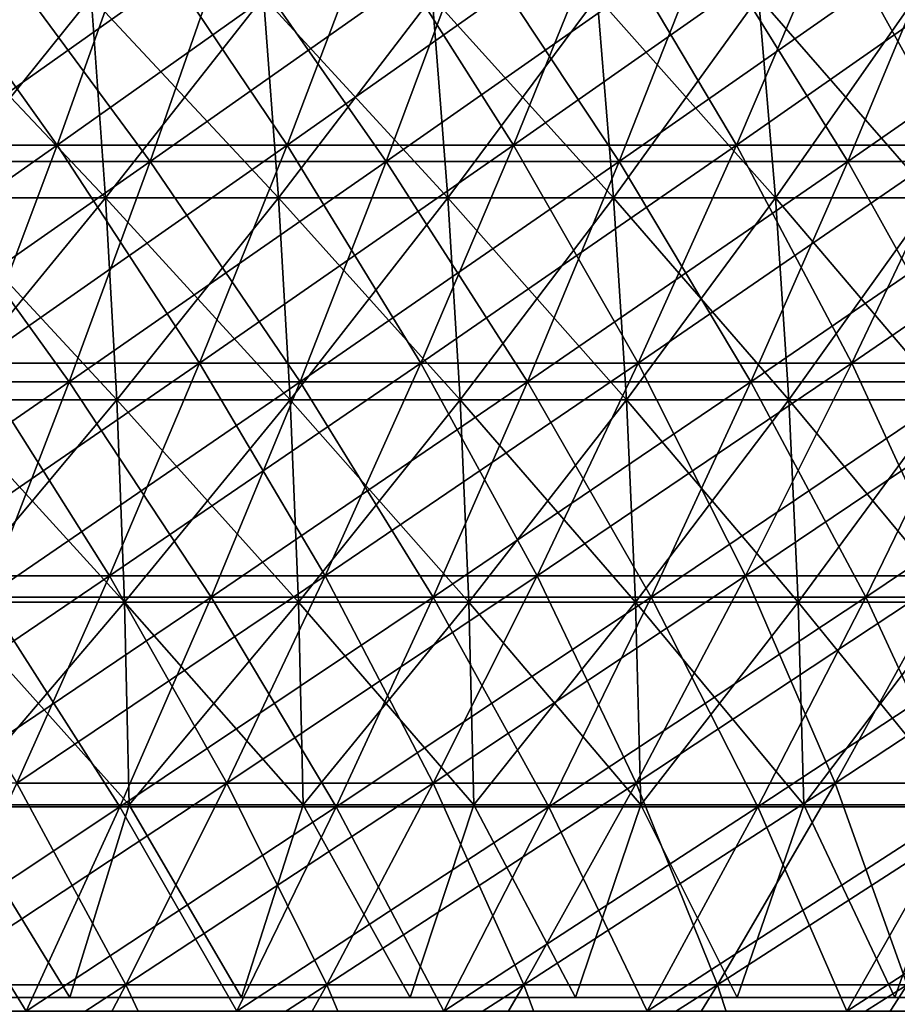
# Model space of a CAD drawing. Header units: millimetres. Extents: x -125 to 125, y -45 to 4025.
# Tile 588 of 656: x 38 to 48, y 3934 to 3945. Entities that reach past the tile are written whole.
import ezdxf

# ---------------------------------------------------------------- set-up
doc = ezdxf.new("R2010")
doc.units = ezdxf.units.MM
doc.header["$LTSCALE"] = 6.999206
for name, color, linetype in [('21', 7, 'CONTINUOUS'), ('22', 7, 'CONTINUOUS'), ('23', 7, 'CONTINUOUS'), ('24', 7, 'CONTINUOUS'), ('26', 7, 'CONTINUOUS'), ('27', 7, 'CONTINUOUS')]:
    doc.layers.add(name, color=color, linetype=linetype)

msp = doc.modelspace()

# ---------------------------------------------------------------- linework, layer by layer
at = {"layer": '21', "color": 7, "linetype": 'CONTINUOUS'}
for points in [[(37.023, 3943.739, 87.47), (39.699, 3943.739, 86.289), (37.84, 3946.257, 89.401), (37.023, 3943.739, 87.47)], [(37.84, 3946.257, 89.401), (39.699, 3943.739, 86.289), (40.576, 3946.257, 88.194), (37.84, 3946.257, 89.401)], [(39.699, 3943.739, 86.289), (42.337, 3943.739, 85.025), (40.576, 3946.257, 88.194), (39.699, 3943.739, 86.289)], [(40.576, 3946.257, 88.194), (42.337, 3943.739, 85.025), (43.272, 3946.257, 86.902), (40.576, 3946.257, 88.194)], [(42.337, 3943.739, 85.025), (44.936, 3943.739, 83.681), (43.272, 3946.257, 86.902), (42.337, 3943.739, 85.025)], [(43.272, 3946.257, 86.902), (44.936, 3943.739, 83.681), (45.928, 3946.257, 85.529), (43.272, 3946.257, 86.902)], [(44.936, 3943.739, 83.681), (47.491, 3943.739, 82.257), (45.928, 3946.257, 85.529), (44.936, 3943.739, 83.681)], [(45.928, 3946.257, 85.529), (47.491, 3943.739, 82.257), (48.54, 3946.257, 84.074), (45.928, 3946.257, 85.529)], [(47.491, 3943.739, 82.257), (50.002, 3943.739, 80.756), (48.54, 3946.257, 84.074), (47.491, 3943.739, 82.257)], [(36.18, 3941.278, 85.479), (38.795, 3941.278, 84.324), (37.023, 3943.739, 87.47), (36.18, 3941.278, 85.479)], [(37.023, 3943.739, 87.47), (38.795, 3941.278, 84.324), (39.699, 3943.739, 86.289), (37.023, 3943.739, 87.47)], [(38.795, 3941.278, 84.324), (41.374, 3941.278, 83.089), (39.699, 3943.739, 86.289), (38.795, 3941.278, 84.324)], [(39.699, 3943.739, 86.289), (41.374, 3941.278, 83.089), (42.337, 3943.739, 85.025), (39.699, 3943.739, 86.289)], [(41.374, 3941.278, 83.089), (43.913, 3941.278, 81.776), (42.337, 3943.739, 85.025), (41.374, 3941.278, 83.089)], [(42.337, 3943.739, 85.025), (43.913, 3941.278, 81.776), (44.936, 3943.739, 83.681), (42.337, 3943.739, 85.025)], [(43.913, 3941.278, 81.776), (46.41, 3941.278, 80.385), (44.936, 3943.739, 83.681), (43.913, 3941.278, 81.776)], [(44.936, 3943.739, 83.681), (46.41, 3941.278, 80.385), (47.491, 3943.739, 82.257), (44.936, 3943.739, 83.681)], [(46.41, 3941.278, 80.385), (48.864, 3941.278, 78.917), (47.491, 3943.739, 82.257), (46.41, 3941.278, 80.385)], [(47.491, 3943.739, 82.257), (48.864, 3941.278, 78.917), (50.002, 3943.739, 80.756), (47.491, 3943.739, 82.257)], [(36.18, 3941.278, 85.479), (37.865, 3938.874, 82.302), (38.795, 3941.278, 84.324), (36.18, 3941.278, 85.479)], [(37.865, 3938.874, 82.302), (40.381, 3938.874, 81.097), (38.795, 3941.278, 84.324), (37.865, 3938.874, 82.302)], [(38.795, 3941.278, 84.324), (40.381, 3938.874, 81.097), (41.374, 3941.278, 83.089), (38.795, 3941.278, 84.324)], [(40.381, 3938.874, 81.097), (42.86, 3938.874, 79.815), (41.374, 3941.278, 83.089), (40.381, 3938.874, 81.097)], [(41.374, 3941.278, 83.089), (42.86, 3938.874, 79.815), (43.913, 3941.278, 81.776), (41.374, 3941.278, 83.089)], [(42.86, 3938.874, 79.815), (45.297, 3938.874, 78.457), (43.913, 3941.278, 81.776), (42.86, 3938.874, 79.815)], [(43.913, 3941.278, 81.776), (45.297, 3938.874, 78.457), (46.41, 3941.278, 80.385), (43.913, 3941.278, 81.776)], [(45.297, 3938.874, 78.457), (47.692, 3938.874, 77.025), (46.41, 3941.278, 80.385), (45.297, 3938.874, 78.457)], [(46.41, 3941.278, 80.385), (47.692, 3938.874, 77.025), (48.864, 3941.278, 78.917), (46.41, 3941.278, 80.385)], [(47.692, 3938.874, 77.025), (50.041, 3938.874, 75.52), (48.864, 3941.278, 78.917), (47.692, 3938.874, 77.025)], [(36.908, 3936.529, 80.223), (39.361, 3936.529, 79.048), (37.865, 3938.874, 82.302), (36.908, 3936.529, 80.223)], [(37.865, 3938.874, 82.302), (39.361, 3936.529, 79.048), (40.381, 3938.874, 81.097), (37.865, 3938.874, 82.302)], [(39.361, 3936.529, 79.048), (41.777, 3936.529, 77.798), (40.381, 3938.874, 81.097), (39.361, 3936.529, 79.048)], [(40.381, 3938.874, 81.097), (41.777, 3936.529, 77.798), (42.86, 3938.874, 79.815), (40.381, 3938.874, 81.097)], [(41.777, 3936.529, 77.798), (44.153, 3936.529, 76.475), (42.86, 3938.874, 79.815), (41.777, 3936.529, 77.798)], [(42.86, 3938.874, 79.815), (44.153, 3936.529, 76.475), (45.297, 3938.874, 78.457), (42.86, 3938.874, 79.815)], [(44.153, 3936.529, 76.475), (46.487, 3936.529, 75.079), (45.297, 3938.874, 78.457), (44.153, 3936.529, 76.475)], [(45.297, 3938.874, 78.457), (46.487, 3936.529, 75.079), (47.692, 3938.874, 77.025), (45.297, 3938.874, 78.457)], [(46.487, 3936.529, 75.079), (48.777, 3936.529, 73.612), (47.692, 3938.874, 77.025), (46.487, 3936.529, 75.079)], [(47.692, 3938.874, 77.025), (48.777, 3936.529, 73.612), (50.041, 3938.874, 75.52), (47.692, 3938.874, 77.025)], [(35.927, 3934.245, 78.089), (38.314, 3934.245, 76.945), (36.908, 3936.529, 80.223), (35.927, 3934.245, 78.089)], [(36.908, 3936.529, 80.223), (38.314, 3934.245, 76.945), (39.361, 3936.529, 79.048), (36.908, 3936.529, 80.223)], [(38.314, 3934.245, 76.945), (40.666, 3934.245, 75.729), (39.361, 3936.529, 79.048), (38.314, 3934.245, 76.945)], [(39.361, 3936.529, 79.048), (40.666, 3934.245, 75.729), (41.777, 3936.529, 77.798), (39.361, 3936.529, 79.048)], [(40.666, 3934.245, 75.729), (42.978, 3934.245, 74.441), (41.777, 3936.529, 77.798), (40.666, 3934.245, 75.729)], [(41.777, 3936.529, 77.798), (42.978, 3934.245, 74.441), (44.153, 3936.529, 76.475), (41.777, 3936.529, 77.798)], [(42.978, 3934.245, 74.441), (45.25, 3934.245, 73.082), (44.153, 3936.529, 76.475), (42.978, 3934.245, 74.441)], [(44.153, 3936.529, 76.475), (45.25, 3934.245, 73.082), (46.487, 3936.529, 75.079), (44.153, 3936.529, 76.475)], [(45.25, 3934.245, 73.082), (47.479, 3934.245, 71.654), (46.487, 3936.529, 75.079), (45.25, 3934.245, 73.082)], [(46.487, 3936.529, 75.079), (47.479, 3934.245, 71.654), (48.777, 3936.529, 73.612), (46.487, 3936.529, 75.079)], [(47.479, 3934.245, 71.654), (49.664, 3934.245, 70.158), (48.777, 3936.529, 73.612), (47.479, 3934.245, 71.654)]]:
    msp.add_3dface(points, dxfattribs=at)
at = {"layer": '22', "color": 7, "linetype": 'CONTINUOUS'}
for points in [[(39.699, 3943.739, -86.289), (37.023, 3943.739, -87.47), (40.576, 3946.257, -88.194), (39.699, 3943.739, -86.289)], [(40.576, 3946.257, -88.194), (37.023, 3943.739, -87.47), (37.84, 3946.257, -89.401), (40.576, 3946.257, -88.194)], [(42.337, 3943.739, -85.025), (39.699, 3943.739, -86.289), (43.272, 3946.257, -86.902), (42.337, 3943.739, -85.025)], [(43.272, 3946.257, -86.902), (39.699, 3943.739, -86.289), (40.576, 3946.257, -88.194), (43.272, 3946.257, -86.902)], [(44.936, 3943.739, -83.681), (42.337, 3943.739, -85.025), (45.928, 3946.257, -85.529), (44.936, 3943.739, -83.681)], [(45.928, 3946.257, -85.529), (42.337, 3943.739, -85.025), (43.272, 3946.257, -86.902), (45.928, 3946.257, -85.529)], [(47.491, 3943.739, -82.257), (44.936, 3943.739, -83.681), (48.54, 3946.257, -84.074), (47.491, 3943.739, -82.257)], [(48.54, 3946.257, -84.074), (44.936, 3943.739, -83.681), (45.928, 3946.257, -85.529), (48.54, 3946.257, -84.074)], [(50.002, 3943.739, -80.756), (47.491, 3943.739, -82.257), (51.106, 3946.257, -82.539), (50.002, 3943.739, -80.756)], [(51.106, 3946.257, -82.539), (47.491, 3943.739, -82.257), (48.54, 3946.257, -84.074), (51.106, 3946.257, -82.539)], [(38.795, 3941.278, -84.324), (36.18, 3941.278, -85.479), (39.699, 3943.739, -86.289), (38.795, 3941.278, -84.324)], [(39.699, 3943.739, -86.289), (36.18, 3941.278, -85.479), (37.023, 3943.739, -87.47), (39.699, 3943.739, -86.289)], [(41.374, 3941.278, -83.089), (38.795, 3941.278, -84.324), (42.337, 3943.739, -85.025), (41.374, 3941.278, -83.089)], [(42.337, 3943.739, -85.025), (38.795, 3941.278, -84.324), (39.699, 3943.739, -86.289), (42.337, 3943.739, -85.025)], [(43.913, 3941.278, -81.776), (41.374, 3941.278, -83.089), (44.936, 3943.739, -83.681), (43.913, 3941.278, -81.776)], [(44.936, 3943.739, -83.681), (41.374, 3941.278, -83.089), (42.337, 3943.739, -85.025), (44.936, 3943.739, -83.681)], [(46.41, 3941.278, -80.385), (43.913, 3941.278, -81.776), (47.491, 3943.739, -82.257), (46.41, 3941.278, -80.385)], [(47.491, 3943.739, -82.257), (43.913, 3941.278, -81.776), (44.936, 3943.739, -83.681), (47.491, 3943.739, -82.257)], [(48.864, 3941.278, -78.917), (46.41, 3941.278, -80.385), (50.002, 3943.739, -80.756), (48.864, 3941.278, -78.917)], [(50.002, 3943.739, -80.756), (46.41, 3941.278, -80.385), (47.491, 3943.739, -82.257), (50.002, 3943.739, -80.756)], [(37.865, 3938.874, -82.302), (35.312, 3938.874, -83.429), (38.795, 3941.278, -84.324), (37.865, 3938.874, -82.302)], [(38.795, 3941.278, -84.324), (35.312, 3938.874, -83.429), (36.18, 3941.278, -85.479), (38.795, 3941.278, -84.324)], [(40.381, 3938.874, -81.097), (37.865, 3938.874, -82.302), (41.374, 3941.278, -83.089), (40.381, 3938.874, -81.097)], [(41.374, 3941.278, -83.089), (37.865, 3938.874, -82.302), (38.795, 3941.278, -84.324), (41.374, 3941.278, -83.089)], [(42.86, 3938.874, -79.815), (40.381, 3938.874, -81.097), (43.913, 3941.278, -81.776), (42.86, 3938.874, -79.815)], [(43.913, 3941.278, -81.776), (40.381, 3938.874, -81.097), (41.374, 3941.278, -83.089), (43.913, 3941.278, -81.776)], [(45.297, 3938.874, -78.457), (42.86, 3938.874, -79.815), (46.41, 3941.278, -80.385), (45.297, 3938.874, -78.457)], [(46.41, 3941.278, -80.385), (42.86, 3938.874, -79.815), (43.913, 3941.278, -81.776), (46.41, 3941.278, -80.385)], [(47.692, 3938.874, -77.025), (45.297, 3938.874, -78.457), (48.864, 3941.278, -78.917), (47.692, 3938.874, -77.025)], [(48.864, 3941.278, -78.917), (45.297, 3938.874, -78.457), (46.41, 3941.278, -80.385), (48.864, 3941.278, -78.917)], [(50.041, 3938.874, -75.52), (47.692, 3938.874, -77.025), (51.271, 3941.278, -77.375), (50.041, 3938.874, -75.52)], [(51.271, 3941.278, -77.375), (47.692, 3938.874, -77.025), (48.864, 3941.278, -78.917), (51.271, 3941.278, -77.375)], [(39.361, 3936.529, -79.048), (36.908, 3936.529, -80.223), (40.381, 3938.874, -81.097), (39.361, 3936.529, -79.048)], [(40.381, 3938.874, -81.097), (36.908, 3936.529, -80.223), (37.865, 3938.874, -82.302), (40.381, 3938.874, -81.097)], [(41.777, 3936.529, -77.798), (39.361, 3936.529, -79.048), (42.86, 3938.874, -79.815), (41.777, 3936.529, -77.798)], [(42.86, 3938.874, -79.815), (39.361, 3936.529, -79.048), (40.381, 3938.874, -81.097), (42.86, 3938.874, -79.815)], [(44.153, 3936.529, -76.475), (41.777, 3936.529, -77.798), (45.297, 3938.874, -78.457), (44.153, 3936.529, -76.475)], [(45.297, 3938.874, -78.457), (41.777, 3936.529, -77.798), (42.86, 3938.874, -79.815), (45.297, 3938.874, -78.457)], [(46.487, 3936.529, -75.079), (44.153, 3936.529, -76.475), (47.692, 3938.874, -77.025), (46.487, 3936.529, -75.079)], [(47.692, 3938.874, -77.025), (44.153, 3936.529, -76.475), (45.297, 3938.874, -78.457), (47.692, 3938.874, -77.025)], [(48.777, 3936.529, -73.612), (46.487, 3936.529, -75.079), (50.041, 3938.874, -75.52), (48.777, 3936.529, -73.612)], [(50.041, 3938.874, -75.52), (46.487, 3936.529, -75.079), (47.692, 3938.874, -77.025), (50.041, 3938.874, -75.52)], [(38.314, 3934.245, -76.945), (35.927, 3934.245, -78.089), (39.361, 3936.529, -79.048), (38.314, 3934.245, -76.945)], [(39.361, 3936.529, -79.048), (35.927, 3934.245, -78.089), (36.908, 3936.529, -80.223), (39.361, 3936.529, -79.048)], [(40.666, 3934.245, -75.729), (38.314, 3934.245, -76.945), (41.777, 3936.529, -77.798), (40.666, 3934.245, -75.729)], [(41.777, 3936.529, -77.798), (38.314, 3934.245, -76.945), (39.361, 3936.529, -79.048), (41.777, 3936.529, -77.798)], [(42.978, 3934.245, -74.441), (40.666, 3934.245, -75.729), (44.153, 3936.529, -76.475), (42.978, 3934.245, -74.441)], [(44.153, 3936.529, -76.475), (40.666, 3934.245, -75.729), (41.777, 3936.529, -77.798), (44.153, 3936.529, -76.475)], [(45.25, 3934.245, -73.082), (42.978, 3934.245, -74.441), (46.487, 3936.529, -75.079), (45.25, 3934.245, -73.082)], [(46.487, 3936.529, -75.079), (42.978, 3934.245, -74.441), (44.153, 3936.529, -76.475), (46.487, 3936.529, -75.079)], [(47.479, 3934.245, -71.654), (45.25, 3934.245, -73.082), (48.777, 3936.529, -73.612), (47.479, 3934.245, -71.654)], [(48.777, 3936.529, -73.612), (45.25, 3934.245, -73.082), (46.487, 3936.529, -75.079), (48.777, 3936.529, -73.612)], [(49.664, 3934.245, -70.158), (47.479, 3934.245, -71.654), (51.021, 3936.529, -72.075), (49.664, 3934.245, -70.158)], [(51.021, 3936.529, -72.075), (47.479, 3934.245, -71.654), (48.777, 3936.529, -73.612), (51.021, 3936.529, -72.075)]]:
    msp.add_3dface(points, dxfattribs=at)
at = {"layer": '23', "color": 7, "linetype": 'CONTINUOUS'}
for points in [[(36.053, 3943.923, -85.18), (38.66, 3943.923, -84.029), (36.883, 3946.417, -87.14), (36.053, 3943.923, -85.18)], [(36.883, 3946.417, -87.14), (38.66, 3943.923, -84.029), (39.549, 3946.417, -85.962), (36.883, 3946.417, -87.14)], [(38.66, 3943.923, -84.029), (41.229, 3943.923, -82.799), (39.549, 3946.417, -85.962), (38.66, 3943.923, -84.029)], [(39.549, 3946.417, -85.962), (41.229, 3943.923, -82.799), (42.177, 3946.417, -84.704), (39.549, 3946.417, -85.962)], [(41.229, 3943.923, -82.799), (43.759, 3943.923, -81.49), (42.177, 3946.417, -84.704), (41.229, 3943.923, -82.799)], [(42.177, 3946.417, -84.704), (43.759, 3943.923, -81.49), (44.766, 3946.417, -83.365), (42.177, 3946.417, -84.704)], [(43.759, 3943.923, -81.49), (46.248, 3943.923, -80.104), (44.766, 3946.417, -83.365), (43.759, 3943.923, -81.49)], [(44.766, 3946.417, -83.365), (46.248, 3943.923, -80.104), (47.312, 3946.417, -81.947), (44.766, 3946.417, -83.365)], [(46.248, 3943.923, -80.104), (48.693, 3943.923, -78.641), (47.312, 3946.417, -81.947), (46.248, 3943.923, -80.104)], [(47.312, 3946.417, -81.947), (48.693, 3943.923, -78.641), (49.813, 3946.417, -80.451), (47.312, 3946.417, -81.947)], [(36.053, 3943.923, -85.18), (37.743, 3941.486, -82.036), (38.66, 3943.923, -84.029), (36.053, 3943.923, -85.18)], [(37.743, 3941.486, -82.036), (40.251, 3941.486, -80.835), (38.66, 3943.923, -84.029), (37.743, 3941.486, -82.036)], [(38.66, 3943.923, -84.029), (40.251, 3941.486, -80.835), (41.229, 3943.923, -82.799), (38.66, 3943.923, -84.029)], [(40.251, 3941.486, -80.835), (42.721, 3941.486, -79.557), (41.229, 3943.923, -82.799), (40.251, 3941.486, -80.835)], [(41.229, 3943.923, -82.799), (42.721, 3941.486, -79.557), (43.759, 3943.923, -81.49), (41.229, 3943.923, -82.799)], [(42.721, 3941.486, -79.557), (45.151, 3941.486, -78.204), (43.759, 3943.923, -81.49), (42.721, 3941.486, -79.557)], [(43.759, 3943.923, -81.49), (45.151, 3941.486, -78.204), (46.248, 3943.923, -80.104), (43.759, 3943.923, -81.49)], [(45.151, 3941.486, -78.204), (47.538, 3941.486, -76.776), (46.248, 3943.923, -80.104), (45.151, 3941.486, -78.204)], [(46.248, 3943.923, -80.104), (47.538, 3941.486, -76.776), (48.693, 3943.923, -78.641), (46.248, 3943.923, -80.104)], [(47.538, 3941.486, -76.776), (49.88, 3941.486, -75.276), (48.693, 3943.923, -78.641), (47.538, 3941.486, -76.776)], [(36.799, 3939.109, -79.985), (39.244, 3939.109, -78.813), (37.743, 3941.486, -82.036), (36.799, 3939.109, -79.985)], [(37.743, 3941.486, -82.036), (39.244, 3939.109, -78.813), (40.251, 3941.486, -80.835), (37.743, 3941.486, -82.036)], [(39.244, 3939.109, -78.813), (41.653, 3939.109, -77.568), (40.251, 3941.486, -80.835), (39.244, 3939.109, -78.813)], [(40.251, 3941.486, -80.835), (41.653, 3939.109, -77.568), (42.721, 3941.486, -79.557), (40.251, 3941.486, -80.835)], [(41.653, 3939.109, -77.568), (44.022, 3939.109, -76.248), (42.721, 3941.486, -79.557), (41.653, 3939.109, -77.568)], [(42.721, 3941.486, -79.557), (44.022, 3939.109, -76.248), (45.151, 3941.486, -78.204), (42.721, 3941.486, -79.557)], [(44.022, 3939.109, -76.248), (46.349, 3939.109, -74.856), (45.151, 3941.486, -78.204), (44.022, 3939.109, -76.248)], [(45.151, 3941.486, -78.204), (46.349, 3939.109, -74.856), (47.538, 3941.486, -76.776), (45.151, 3941.486, -78.204)], [(46.349, 3939.109, -74.856), (48.632, 3939.109, -73.393), (47.538, 3941.486, -76.776), (46.349, 3939.109, -74.856)], [(47.538, 3941.486, -76.776), (48.632, 3939.109, -73.393), (49.88, 3941.486, -75.276), (47.538, 3941.486, -76.776)], [(36.799, 3939.109, -79.985), (38.21, 3936.793, -76.736), (39.244, 3939.109, -78.813), (36.799, 3939.109, -79.985)], [(38.21, 3936.793, -76.736), (40.555, 3936.793, -75.523), (39.244, 3939.109, -78.813), (38.21, 3936.793, -76.736)], [(39.244, 3939.109, -78.813), (40.555, 3936.793, -75.523), (41.653, 3939.109, -77.568), (39.244, 3939.109, -78.813)], [(40.555, 3936.793, -75.523), (42.862, 3936.793, -74.238), (41.653, 3939.109, -77.568), (40.555, 3936.793, -75.523)], [(41.653, 3939.109, -77.568), (42.862, 3936.793, -74.238), (44.022, 3939.109, -76.248), (41.653, 3939.109, -77.568)], [(42.862, 3936.793, -74.238), (45.127, 3936.793, -72.883), (44.022, 3939.109, -76.248), (42.862, 3936.793, -74.238)], [(44.022, 3939.109, -76.248), (45.127, 3936.793, -72.883), (46.349, 3939.109, -74.856), (44.022, 3939.109, -76.248)], [(45.127, 3936.793, -72.883), (47.35, 3936.793, -71.459), (46.349, 3939.109, -74.856), (45.127, 3936.793, -72.883)], [(46.349, 3939.109, -74.856), (47.35, 3936.793, -71.459), (48.632, 3939.109, -73.393), (46.349, 3939.109, -74.856)], [(47.35, 3936.793, -71.459), (49.529, 3936.793, -69.967), (48.632, 3939.109, -73.393), (47.35, 3936.793, -71.459)], [(37.149, 3934.539, -74.604), (39.428, 3934.539, -73.425), (38.21, 3936.793, -76.736), (37.149, 3934.539, -74.604)], [(38.21, 3936.793, -76.736), (39.428, 3934.539, -73.425), (40.555, 3936.793, -75.523), (38.21, 3936.793, -76.736)], [(39.428, 3934.539, -73.425), (41.671, 3934.539, -72.176), (40.555, 3936.793, -75.523), (39.428, 3934.539, -73.425)], [(40.555, 3936.793, -75.523), (41.671, 3934.539, -72.176), (42.862, 3936.793, -74.238), (40.555, 3936.793, -75.523)], [(41.671, 3934.539, -72.176), (43.874, 3934.539, -70.858), (42.862, 3936.793, -74.238), (41.671, 3934.539, -72.176)], [(42.862, 3936.793, -74.238), (43.874, 3934.539, -70.858), (45.127, 3936.793, -72.883), (42.862, 3936.793, -74.238)], [(43.874, 3934.539, -70.858), (46.035, 3934.539, -69.474), (45.127, 3936.793, -72.883), (43.874, 3934.539, -70.858)], [(45.127, 3936.793, -72.883), (46.035, 3934.539, -69.474), (47.35, 3936.793, -71.459), (45.127, 3936.793, -72.883)], [(46.035, 3934.539, -69.474), (48.153, 3934.539, -68.023), (47.35, 3936.793, -71.459), (46.035, 3934.539, -69.474)], [(47.35, 3936.793, -71.459), (48.153, 3934.539, -68.023), (49.529, 3936.793, -69.967), (47.35, 3936.793, -71.459)], [(36.061, 3932.35, -72.419), (38.274, 3932.35, -71.275), (37.149, 3934.539, -74.604), (36.061, 3932.35, -72.419)], [(37.149, 3934.539, -74.604), (38.274, 3932.35, -71.275), (39.428, 3934.539, -73.425), (37.149, 3934.539, -74.604)], [(38.274, 3932.35, -71.275), (40.45, 3932.35, -70.062), (39.428, 3934.539, -73.425), (38.274, 3932.35, -71.275)], [(39.428, 3934.539, -73.425), (40.45, 3932.35, -70.062), (41.671, 3934.539, -72.176), (39.428, 3934.539, -73.425)], [(40.45, 3932.35, -70.062), (42.589, 3932.35, -68.783), (41.671, 3934.539, -72.176), (40.45, 3932.35, -70.062)], [(41.671, 3934.539, -72.176), (42.589, 3932.35, -68.783), (43.874, 3934.539, -70.858), (41.671, 3934.539, -72.176)], [(42.589, 3932.35, -68.783), (44.687, 3932.35, -67.439), (43.874, 3934.539, -70.858), (42.589, 3932.35, -68.783)], [(43.874, 3934.539, -70.858), (44.687, 3932.35, -67.439), (46.035, 3934.539, -69.474), (43.874, 3934.539, -70.858)], [(44.687, 3932.35, -67.439), (46.742, 3932.35, -66.031), (46.035, 3934.539, -69.474), (44.687, 3932.35, -67.439)], [(46.035, 3934.539, -69.474), (46.742, 3932.35, -66.031), (48.153, 3934.539, -68.023), (46.035, 3934.539, -69.474)], [(46.742, 3932.35, -66.031), (48.754, 3932.35, -64.56), (48.153, 3934.539, -68.023), (46.742, 3932.35, -66.031)]]:
    msp.add_3dface(points, dxfattribs=at)
at = {"layer": '24', "color": 7, "linetype": 'CONTINUOUS'}
for points in [[(38.66, 3943.923, 84.029), (36.053, 3943.923, 85.18), (39.549, 3946.417, 85.962), (38.66, 3943.923, 84.029)], [(39.549, 3946.417, 85.962), (36.053, 3943.923, 85.18), (36.883, 3946.417, 87.14), (39.549, 3946.417, 85.962)], [(41.229, 3943.923, 82.799), (38.66, 3943.923, 84.029), (42.177, 3946.417, 84.704), (41.229, 3943.923, 82.799)], [(42.177, 3946.417, 84.704), (38.66, 3943.923, 84.029), (39.549, 3946.417, 85.962), (42.177, 3946.417, 84.704)], [(43.759, 3943.923, 81.49), (41.229, 3943.923, 82.799), (44.766, 3946.417, 83.365), (43.759, 3943.923, 81.49)], [(44.766, 3946.417, 83.365), (41.229, 3943.923, 82.799), (42.177, 3946.417, 84.704), (44.766, 3946.417, 83.365)], [(46.248, 3943.923, 80.104), (43.759, 3943.923, 81.49), (47.312, 3946.417, 81.947), (46.248, 3943.923, 80.104)], [(47.312, 3946.417, 81.947), (43.759, 3943.923, 81.49), (44.766, 3946.417, 83.365), (47.312, 3946.417, 81.947)], [(48.693, 3943.923, 78.641), (46.248, 3943.923, 80.104), (49.813, 3946.417, 80.451), (48.693, 3943.923, 78.641)], [(49.813, 3946.417, 80.451), (46.248, 3943.923, 80.104), (47.312, 3946.417, 81.947), (49.813, 3946.417, 80.451)], [(37.743, 3941.486, 82.036), (35.198, 3941.486, 83.159), (38.66, 3943.923, 84.029), (37.743, 3941.486, 82.036)], [(38.66, 3943.923, 84.029), (35.198, 3941.486, 83.159), (36.053, 3943.923, 85.18), (38.66, 3943.923, 84.029)], [(40.251, 3941.486, 80.835), (37.743, 3941.486, 82.036), (41.229, 3943.923, 82.799), (40.251, 3941.486, 80.835)], [(41.229, 3943.923, 82.799), (37.743, 3941.486, 82.036), (38.66, 3943.923, 84.029), (41.229, 3943.923, 82.799)], [(42.721, 3941.486, 79.557), (40.251, 3941.486, 80.835), (43.759, 3943.923, 81.49), (42.721, 3941.486, 79.557)], [(43.759, 3943.923, 81.49), (40.251, 3941.486, 80.835), (41.229, 3943.923, 82.799), (43.759, 3943.923, 81.49)], [(45.151, 3941.486, 78.204), (42.721, 3941.486, 79.557), (46.248, 3943.923, 80.104), (45.151, 3941.486, 78.204)], [(46.248, 3943.923, 80.104), (42.721, 3941.486, 79.557), (43.759, 3943.923, 81.49), (46.248, 3943.923, 80.104)], [(47.538, 3941.486, 76.776), (45.151, 3941.486, 78.204), (48.693, 3943.923, 78.641), (47.538, 3941.486, 76.776)], [(48.693, 3943.923, 78.641), (45.151, 3941.486, 78.204), (46.248, 3943.923, 80.104), (48.693, 3943.923, 78.641)], [(49.88, 3941.486, 75.276), (47.538, 3941.486, 76.776), (51.091, 3943.923, 77.105), (49.88, 3941.486, 75.276)], [(51.091, 3943.923, 77.105), (47.538, 3941.486, 76.776), (48.693, 3943.923, 78.641), (51.091, 3943.923, 77.105)], [(39.244, 3939.109, 78.813), (36.799, 3939.109, 79.985), (40.251, 3941.486, 80.835), (39.244, 3939.109, 78.813)], [(40.251, 3941.486, 80.835), (36.799, 3939.109, 79.985), (37.743, 3941.486, 82.036), (40.251, 3941.486, 80.835)], [(41.653, 3939.109, 77.568), (39.244, 3939.109, 78.813), (42.721, 3941.486, 79.557), (41.653, 3939.109, 77.568)], [(42.721, 3941.486, 79.557), (39.244, 3939.109, 78.813), (40.251, 3941.486, 80.835), (42.721, 3941.486, 79.557)], [(44.022, 3939.109, 76.248), (41.653, 3939.109, 77.568), (45.151, 3941.486, 78.204), (44.022, 3939.109, 76.248)], [(45.151, 3941.486, 78.204), (41.653, 3939.109, 77.568), (42.721, 3941.486, 79.557), (45.151, 3941.486, 78.204)], [(46.349, 3939.109, 74.856), (44.022, 3939.109, 76.248), (47.538, 3941.486, 76.776), (46.349, 3939.109, 74.856)], [(47.538, 3941.486, 76.776), (44.022, 3939.109, 76.248), (45.151, 3941.486, 78.204), (47.538, 3941.486, 76.776)], [(48.632, 3939.109, 73.393), (46.349, 3939.109, 74.856), (49.88, 3941.486, 75.276), (48.632, 3939.109, 73.393)], [(49.88, 3941.486, 75.276), (46.349, 3939.109, 74.856), (47.538, 3941.486, 76.776), (49.88, 3941.486, 75.276)], [(38.21, 3936.793, 76.736), (35.829, 3936.793, 77.876), (39.244, 3939.109, 78.813), (38.21, 3936.793, 76.736)], [(39.244, 3939.109, 78.813), (35.829, 3936.793, 77.876), (36.799, 3939.109, 79.985), (39.244, 3939.109, 78.813)], [(40.555, 3936.793, 75.523), (38.21, 3936.793, 76.736), (41.653, 3939.109, 77.568), (40.555, 3936.793, 75.523)], [(41.653, 3939.109, 77.568), (38.21, 3936.793, 76.736), (39.244, 3939.109, 78.813), (41.653, 3939.109, 77.568)], [(42.862, 3936.793, 74.238), (40.555, 3936.793, 75.523), (44.022, 3939.109, 76.248), (42.862, 3936.793, 74.238)], [(44.022, 3939.109, 76.248), (40.555, 3936.793, 75.523), (41.653, 3939.109, 77.568), (44.022, 3939.109, 76.248)], [(45.127, 3936.793, 72.883), (42.862, 3936.793, 74.238), (46.349, 3939.109, 74.856), (45.127, 3936.793, 72.883)], [(46.349, 3939.109, 74.856), (42.862, 3936.793, 74.238), (44.022, 3939.109, 76.248), (46.349, 3939.109, 74.856)], [(47.35, 3936.793, 71.459), (45.127, 3936.793, 72.883), (48.632, 3939.109, 73.393), (47.35, 3936.793, 71.459)], [(48.632, 3939.109, 73.393), (45.127, 3936.793, 72.883), (46.349, 3939.109, 74.856), (48.632, 3939.109, 73.393)], [(49.529, 3936.793, 69.967), (47.35, 3936.793, 71.459), (50.869, 3939.109, 71.861), (49.529, 3936.793, 69.967)], [(50.869, 3939.109, 71.861), (47.35, 3936.793, 71.459), (48.632, 3939.109, 73.393), (50.869, 3939.109, 71.861)], [(39.428, 3934.539, 73.425), (37.149, 3934.539, 74.604), (40.555, 3936.793, 75.523), (39.428, 3934.539, 73.425)], [(40.555, 3936.793, 75.523), (37.149, 3934.539, 74.604), (38.21, 3936.793, 76.736), (40.555, 3936.793, 75.523)], [(41.671, 3934.539, 72.176), (39.428, 3934.539, 73.425), (42.862, 3936.793, 74.238), (41.671, 3934.539, 72.176)], [(42.862, 3936.793, 74.238), (39.428, 3934.539, 73.425), (40.555, 3936.793, 75.523), (42.862, 3936.793, 74.238)], [(43.874, 3934.539, 70.858), (41.671, 3934.539, 72.176), (45.127, 3936.793, 72.883), (43.874, 3934.539, 70.858)], [(45.127, 3936.793, 72.883), (41.671, 3934.539, 72.176), (42.862, 3936.793, 74.238), (45.127, 3936.793, 72.883)], [(46.035, 3934.539, 69.474), (43.874, 3934.539, 70.858), (47.35, 3936.793, 71.459), (46.035, 3934.539, 69.474)], [(47.35, 3936.793, 71.459), (43.874, 3934.539, 70.858), (45.127, 3936.793, 72.883), (47.35, 3936.793, 71.459)], [(48.153, 3934.539, 68.023), (46.035, 3934.539, 69.474), (49.529, 3936.793, 69.967), (48.153, 3934.539, 68.023)], [(49.529, 3936.793, 69.967), (46.035, 3934.539, 69.474), (47.35, 3936.793, 71.459), (49.529, 3936.793, 69.967)], [(38.274, 3932.35, 71.275), (36.061, 3932.35, 72.419), (39.428, 3934.539, 73.425), (38.274, 3932.35, 71.275)], [(39.428, 3934.539, 73.425), (36.061, 3932.35, 72.419), (37.149, 3934.539, 74.604), (39.428, 3934.539, 73.425)], [(40.45, 3932.35, 70.062), (38.274, 3932.35, 71.275), (41.671, 3934.539, 72.176), (40.45, 3932.35, 70.062)], [(41.671, 3934.539, 72.176), (38.274, 3932.35, 71.275), (39.428, 3934.539, 73.425), (41.671, 3934.539, 72.176)], [(42.589, 3932.35, 68.783), (40.45, 3932.35, 70.062), (43.874, 3934.539, 70.858), (42.589, 3932.35, 68.783)], [(43.874, 3934.539, 70.858), (40.45, 3932.35, 70.062), (41.671, 3934.539, 72.176), (43.874, 3934.539, 70.858)], [(44.687, 3932.35, 67.439), (42.589, 3932.35, 68.783), (46.035, 3934.539, 69.474), (44.687, 3932.35, 67.439)], [(46.035, 3934.539, 69.474), (42.589, 3932.35, 68.783), (43.874, 3934.539, 70.858), (46.035, 3934.539, 69.474)], [(46.742, 3932.35, 66.031), (44.687, 3932.35, 67.439), (48.153, 3934.539, 68.023), (46.742, 3932.35, 66.031)], [(48.153, 3934.539, 68.023), (44.687, 3932.35, 67.439), (46.035, 3934.539, 69.474), (48.153, 3934.539, 68.023)], [(48.754, 3932.35, 64.56), (46.742, 3932.35, 66.031), (50.225, 3934.539, 66.508), (48.754, 3932.35, 64.56)], [(50.225, 3934.539, 66.508), (46.742, 3932.35, 66.031), (48.153, 3934.539, 68.023), (50.225, 3934.539, 66.508)]]:
    msp.add_3dface(points, dxfattribs=at)
at = {"layer": '26', "color": 7, "linetype": 'CONTINUOUS'}
for points in [[(37.233, 3943.335, 64.489), (39.201, 3943.335, 63.312), (37.081, 3945.582, 64.226), (37.233, 3943.335, 64.489)], [(37.081, 3945.582, 64.226), (39.201, 3943.335, 63.312), (39.041, 3945.582, 63.054), (37.081, 3945.582, 64.226)], [(39.201, 3943.335, 63.312), (41.132, 3943.335, 62.075), (39.041, 3945.582, 63.054), (39.201, 3943.335, 63.312)], [(39.041, 3945.582, 63.054), (41.132, 3943.335, 62.075), (40.964, 3945.582, 61.821), (39.041, 3945.582, 63.054)], [(41.132, 3943.335, 62.075), (43.024, 3943.335, 60.779), (40.964, 3945.582, 61.821), (41.132, 3943.335, 62.075)], [(40.964, 3945.582, 61.821), (43.024, 3943.335, 60.779), (42.849, 3945.582, 60.531), (40.964, 3945.582, 61.821)], [(43.024, 3943.335, 60.779), (44.876, 3943.335, 59.425), (42.849, 3945.582, 60.531), (43.024, 3943.335, 60.779)], [(42.849, 3945.582, 60.531), (44.876, 3943.335, 59.425), (44.692, 3945.582, 59.182), (42.849, 3945.582, 60.531)], [(44.876, 3943.335, 59.425), (46.684, 3943.335, 58.015), (44.692, 3945.582, 59.182), (44.876, 3943.335, 59.425)], [(44.692, 3945.582, 59.182), (46.684, 3943.335, 58.015), (46.494, 3945.582, 57.778), (44.692, 3945.582, 59.182)], [(46.684, 3943.335, 58.015), (48.449, 3943.335, 56.55), (46.494, 3945.582, 57.778), (46.684, 3943.335, 58.015)], [(46.494, 3945.582, 57.778), (48.449, 3943.335, 56.55), (48.251, 3945.582, 56.319), (46.494, 3945.582, 57.778)], [(37.351, 3941.079, 64.694), (39.326, 3941.079, 63.513), (37.233, 3943.335, 64.489), (37.351, 3941.079, 64.694)], [(37.233, 3943.335, 64.489), (39.326, 3941.079, 63.513), (39.201, 3943.335, 63.312), (37.233, 3943.335, 64.489)], [(39.326, 3941.079, 63.513), (41.263, 3941.079, 62.272), (39.201, 3943.335, 63.312), (39.326, 3941.079, 63.513)], [(39.201, 3943.335, 63.312), (41.263, 3941.079, 62.272), (41.132, 3943.335, 62.075), (39.201, 3943.335, 63.312)], [(41.263, 3941.079, 62.272), (43.161, 3941.079, 60.972), (41.132, 3943.335, 62.075), (41.263, 3941.079, 62.272)], [(41.132, 3943.335, 62.075), (43.161, 3941.079, 60.972), (43.024, 3943.335, 60.779), (41.132, 3943.335, 62.075)], [(43.161, 3941.079, 60.972), (45.018, 3941.079, 59.613), (43.024, 3943.335, 60.779), (43.161, 3941.079, 60.972)], [(43.024, 3943.335, 60.779), (45.018, 3941.079, 59.613), (44.876, 3943.335, 59.425), (43.024, 3943.335, 60.779)], [(45.018, 3941.079, 59.613), (46.832, 3941.079, 58.199), (44.876, 3943.335, 59.425), (45.018, 3941.079, 59.613)], [(44.876, 3943.335, 59.425), (46.832, 3941.079, 58.199), (46.684, 3943.335, 58.015), (44.876, 3943.335, 59.425)], [(46.832, 3941.079, 58.199), (48.602, 3941.079, 56.729), (46.684, 3943.335, 58.015), (46.832, 3941.079, 58.199)], [(46.684, 3943.335, 58.015), (48.602, 3941.079, 56.729), (48.449, 3943.335, 56.55), (46.684, 3943.335, 58.015)], [(37.435, 3938.818, 64.839), (39.414, 3938.818, 63.656), (37.351, 3941.079, 64.694), (37.435, 3938.818, 64.839)], [(37.351, 3941.079, 64.694), (39.414, 3938.818, 63.656), (39.326, 3941.079, 63.513), (37.351, 3941.079, 64.694)], [(39.414, 3938.818, 63.656), (41.355, 3938.818, 62.412), (39.326, 3941.079, 63.513), (39.414, 3938.818, 63.656)], [(39.326, 3941.079, 63.513), (41.355, 3938.818, 62.412), (41.263, 3941.079, 62.272), (39.326, 3941.079, 63.513)], [(41.355, 3938.818, 62.412), (43.258, 3938.818, 61.108), (41.263, 3941.079, 62.272), (41.355, 3938.818, 62.412)], [(41.263, 3941.079, 62.272), (43.258, 3938.818, 61.108), (43.161, 3941.079, 60.972), (41.263, 3941.079, 62.272)], [(43.258, 3938.818, 61.108), (45.119, 3938.818, 59.747), (43.161, 3941.079, 60.972), (43.258, 3938.818, 61.108)], [(43.161, 3941.079, 60.972), (45.119, 3938.818, 59.747), (45.018, 3941.079, 59.613), (43.161, 3941.079, 60.972)], [(45.119, 3938.818, 59.747), (46.938, 3938.818, 58.33), (45.018, 3941.079, 59.613), (45.119, 3938.818, 59.747)], [(45.018, 3941.079, 59.613), (46.938, 3938.818, 58.33), (46.832, 3941.079, 58.199), (45.018, 3941.079, 59.613)], [(46.938, 3938.818, 58.33), (48.712, 3938.818, 56.856), (46.832, 3941.079, 58.199), (46.938, 3938.818, 58.33)], [(46.832, 3941.079, 58.199), (48.712, 3938.818, 56.856), (48.602, 3941.079, 56.729), (46.832, 3941.079, 58.199)], [(37.485, 3936.552, 64.925), (39.466, 3936.552, 63.74), (37.435, 3938.818, 64.839), (37.485, 3936.552, 64.925)], [(37.435, 3938.818, 64.839), (39.466, 3936.552, 63.74), (39.414, 3938.818, 63.656), (37.435, 3938.818, 64.839)], [(39.466, 3936.552, 63.74), (41.41, 3936.552, 62.494), (39.414, 3938.818, 63.656), (39.466, 3936.552, 63.74)], [(39.414, 3938.818, 63.656), (41.41, 3936.552, 62.494), (41.355, 3938.818, 62.412), (39.414, 3938.818, 63.656)], [(41.41, 3936.552, 62.494), (43.315, 3936.552, 61.19), (41.355, 3938.818, 62.412), (41.41, 3936.552, 62.494)], [(41.355, 3938.818, 62.412), (43.315, 3936.552, 61.19), (43.258, 3938.818, 61.108), (41.355, 3938.818, 62.412)], [(43.315, 3936.552, 61.19), (45.179, 3936.552, 59.827), (43.258, 3938.818, 61.108), (43.315, 3936.552, 61.19)], [(43.258, 3938.818, 61.108), (45.179, 3936.552, 59.827), (45.119, 3938.818, 59.747), (43.258, 3938.818, 61.108)], [(45.179, 3936.552, 59.827), (47, 3936.552, 58.407), (45.119, 3938.818, 59.747), (45.179, 3936.552, 59.827)], [(45.119, 3938.818, 59.747), (47, 3936.552, 58.407), (46.938, 3938.818, 58.33), (45.119, 3938.818, 59.747)], [(47, 3936.552, 58.407), (48.776, 3936.552, 56.932), (46.938, 3938.818, 58.33), (47, 3936.552, 58.407)], [(46.938, 3938.818, 58.33), (48.776, 3936.552, 56.932), (48.712, 3938.818, 56.856), (46.938, 3938.818, 58.33)], [(36.844, 3934.4, 65.326), (38.8, 3934.4, 64.184), (37.485, 3936.552, 64.925), (36.844, 3934.4, 65.326)], [(37.485, 3936.552, 64.925), (38.8, 3934.4, 64.184), (39.466, 3936.552, 63.74), (37.485, 3936.552, 64.925)], [(38.8, 3934.4, 64.184), (40.721, 3934.4, 62.982), (39.466, 3936.552, 63.74), (38.8, 3934.4, 64.184)], [(39.466, 3936.552, 63.74), (40.721, 3934.4, 62.982), (41.41, 3936.552, 62.494), (39.466, 3936.552, 63.74)], [(40.721, 3934.4, 62.982), (42.605, 3934.4, 61.724), (41.41, 3936.552, 62.494), (40.721, 3934.4, 62.982)], [(41.41, 3936.552, 62.494), (42.605, 3934.4, 61.724), (43.315, 3936.552, 61.19), (41.41, 3936.552, 62.494)], [(42.605, 3934.4, 61.724), (44.45, 3934.4, 60.409), (43.315, 3936.552, 61.19), (42.605, 3934.4, 61.724)], [(43.315, 3936.552, 61.19), (44.45, 3934.4, 60.409), (45.179, 3936.552, 59.827), (43.315, 3936.552, 61.19)], [(44.45, 3934.4, 60.409), (46.254, 3934.4, 59.039), (45.179, 3936.552, 59.827), (44.45, 3934.4, 60.409)], [(45.179, 3936.552, 59.827), (46.254, 3934.4, 59.039), (47, 3936.552, 58.407), (45.179, 3936.552, 59.827)], [(46.254, 3934.4, 59.039), (48.016, 3934.4, 57.615), (47, 3936.552, 58.407), (46.254, 3934.4, 59.039)], [(47, 3936.552, 58.407), (48.016, 3934.4, 57.615), (48.776, 3936.552, 56.932), (47, 3936.552, 58.407)], [(48.016, 3934.4, 57.615), (49.734, 3934.4, 56.138), (48.776, 3936.552, 56.932), (48.016, 3934.4, 57.615)]]:
    msp.add_3dface(points, dxfattribs=at)
at = {"layer": '27', "color": 7, "linetype": 'CONTINUOUS'}
for points in [[(39.041, 3945.582, -63.054), (37.233, 3943.335, -64.489), (37.081, 3945.582, -64.226), (39.041, 3945.582, -63.054)], [(39.201, 3943.335, -63.312), (37.233, 3943.335, -64.489), (39.041, 3945.582, -63.054), (39.201, 3943.335, -63.312)], [(40.964, 3945.582, -61.821), (39.201, 3943.335, -63.312), (39.041, 3945.582, -63.054), (40.964, 3945.582, -61.821)], [(41.132, 3943.335, -62.075), (39.201, 3943.335, -63.312), (40.964, 3945.582, -61.821), (41.132, 3943.335, -62.075)], [(42.849, 3945.582, -60.531), (41.132, 3943.335, -62.075), (40.964, 3945.582, -61.821), (42.849, 3945.582, -60.531)], [(43.024, 3943.335, -60.779), (41.132, 3943.335, -62.075), (42.849, 3945.582, -60.531), (43.024, 3943.335, -60.779)], [(44.692, 3945.582, -59.182), (43.024, 3943.335, -60.779), (42.849, 3945.582, -60.531), (44.692, 3945.582, -59.182)], [(44.876, 3943.335, -59.425), (43.024, 3943.335, -60.779), (44.692, 3945.582, -59.182), (44.876, 3943.335, -59.425)], [(46.494, 3945.582, -57.778), (44.876, 3943.335, -59.425), (44.692, 3945.582, -59.182), (46.494, 3945.582, -57.778)], [(46.684, 3943.335, -58.015), (44.876, 3943.335, -59.425), (46.494, 3945.582, -57.778), (46.684, 3943.335, -58.015)], [(48.251, 3945.582, -56.319), (46.684, 3943.335, -58.015), (46.494, 3945.582, -57.778), (48.251, 3945.582, -56.319)], [(48.449, 3943.335, -56.55), (46.684, 3943.335, -58.015), (48.251, 3945.582, -56.319), (48.449, 3943.335, -56.55)], [(39.201, 3943.335, -63.312), (37.351, 3941.079, -64.694), (37.233, 3943.335, -64.489), (39.201, 3943.335, -63.312)], [(39.326, 3941.079, -63.513), (37.351, 3941.079, -64.694), (39.201, 3943.335, -63.312), (39.326, 3941.079, -63.513)], [(41.132, 3943.335, -62.075), (39.326, 3941.079, -63.513), (39.201, 3943.335, -63.312), (41.132, 3943.335, -62.075)], [(41.263, 3941.079, -62.272), (39.326, 3941.079, -63.513), (41.132, 3943.335, -62.075), (41.263, 3941.079, -62.272)], [(43.024, 3943.335, -60.779), (41.263, 3941.079, -62.272), (41.132, 3943.335, -62.075), (43.024, 3943.335, -60.779)], [(43.161, 3941.079, -60.972), (41.263, 3941.079, -62.272), (43.024, 3943.335, -60.779), (43.161, 3941.079, -60.972)], [(44.876, 3943.335, -59.425), (43.161, 3941.079, -60.972), (43.024, 3943.335, -60.779), (44.876, 3943.335, -59.425)], [(45.018, 3941.079, -59.613), (43.161, 3941.079, -60.972), (44.876, 3943.335, -59.425), (45.018, 3941.079, -59.613)], [(46.684, 3943.335, -58.015), (45.018, 3941.079, -59.613), (44.876, 3943.335, -59.425), (46.684, 3943.335, -58.015)], [(46.832, 3941.079, -58.199), (45.018, 3941.079, -59.613), (46.684, 3943.335, -58.015), (46.832, 3941.079, -58.199)], [(48.449, 3943.335, -56.55), (46.832, 3941.079, -58.199), (46.684, 3943.335, -58.015), (48.449, 3943.335, -56.55)], [(48.602, 3941.079, -56.729), (46.832, 3941.079, -58.199), (48.449, 3943.335, -56.55), (48.602, 3941.079, -56.729)], [(39.326, 3941.079, -63.513), (37.435, 3938.818, -64.839), (37.351, 3941.079, -64.694), (39.326, 3941.079, -63.513)], [(39.414, 3938.818, -63.656), (37.435, 3938.818, -64.839), (39.326, 3941.079, -63.513), (39.414, 3938.818, -63.656)], [(41.263, 3941.079, -62.272), (39.414, 3938.818, -63.656), (39.326, 3941.079, -63.513), (41.263, 3941.079, -62.272)], [(41.355, 3938.818, -62.412), (39.414, 3938.818, -63.656), (41.263, 3941.079, -62.272), (41.355, 3938.818, -62.412)], [(43.161, 3941.079, -60.972), (41.355, 3938.818, -62.412), (41.263, 3941.079, -62.272), (43.161, 3941.079, -60.972)], [(43.258, 3938.818, -61.108), (41.355, 3938.818, -62.412), (43.161, 3941.079, -60.972), (43.258, 3938.818, -61.108)], [(45.018, 3941.079, -59.613), (43.258, 3938.818, -61.108), (43.161, 3941.079, -60.972), (45.018, 3941.079, -59.613)], [(45.119, 3938.818, -59.747), (43.258, 3938.818, -61.108), (45.018, 3941.079, -59.613), (45.119, 3938.818, -59.747)], [(46.832, 3941.079, -58.199), (45.119, 3938.818, -59.747), (45.018, 3941.079, -59.613), (46.832, 3941.079, -58.199)], [(46.938, 3938.818, -58.33), (45.119, 3938.818, -59.747), (46.832, 3941.079, -58.199), (46.938, 3938.818, -58.33)], [(48.602, 3941.079, -56.729), (46.938, 3938.818, -58.33), (46.832, 3941.079, -58.199), (48.602, 3941.079, -56.729)], [(48.712, 3938.818, -56.856), (46.938, 3938.818, -58.33), (48.602, 3941.079, -56.729), (48.712, 3938.818, -56.856)], [(39.414, 3938.818, -63.656), (37.485, 3936.552, -64.925), (37.435, 3938.818, -64.839), (39.414, 3938.818, -63.656)], [(39.466, 3936.552, -63.74), (37.485, 3936.552, -64.925), (39.414, 3938.818, -63.656), (39.466, 3936.552, -63.74)], [(41.355, 3938.818, -62.412), (39.466, 3936.552, -63.74), (39.414, 3938.818, -63.656), (41.355, 3938.818, -62.412)], [(41.41, 3936.552, -62.494), (39.466, 3936.552, -63.74), (41.355, 3938.818, -62.412), (41.41, 3936.552, -62.494)], [(43.258, 3938.818, -61.108), (41.41, 3936.552, -62.494), (41.355, 3938.818, -62.412), (43.258, 3938.818, -61.108)], [(43.315, 3936.552, -61.19), (41.41, 3936.552, -62.494), (43.258, 3938.818, -61.108), (43.315, 3936.552, -61.19)], [(45.119, 3938.818, -59.747), (43.315, 3936.552, -61.19), (43.258, 3938.818, -61.108), (45.119, 3938.818, -59.747)], [(45.179, 3936.552, -59.827), (43.315, 3936.552, -61.19), (45.119, 3938.818, -59.747), (45.179, 3936.552, -59.827)], [(46.938, 3938.818, -58.33), (45.179, 3936.552, -59.827), (45.119, 3938.818, -59.747), (46.938, 3938.818, -58.33)], [(47, 3936.552, -58.407), (45.179, 3936.552, -59.827), (46.938, 3938.818, -58.33), (47, 3936.552, -58.407)], [(48.712, 3938.818, -56.856), (47, 3936.552, -58.407), (46.938, 3938.818, -58.33), (48.712, 3938.818, -56.856)], [(48.776, 3936.552, -56.932), (47, 3936.552, -58.407), (48.712, 3938.818, -56.856), (48.776, 3936.552, -56.932)], [(36.844, 3934.4, -65.326), (37.485, 3936.552, -64.925), (38.8, 3934.4, -64.184), (36.844, 3934.4, -65.326)], [(37.485, 3936.552, -64.925), (39.466, 3936.552, -63.74), (38.8, 3934.4, -64.184), (37.485, 3936.552, -64.925)], [(38.8, 3934.4, -64.184), (39.466, 3936.552, -63.74), (40.721, 3934.4, -62.982), (38.8, 3934.4, -64.184)], [(39.466, 3936.552, -63.74), (41.41, 3936.552, -62.494), (40.721, 3934.4, -62.982), (39.466, 3936.552, -63.74)], [(40.721, 3934.4, -62.982), (41.41, 3936.552, -62.494), (42.605, 3934.4, -61.724), (40.721, 3934.4, -62.982)], [(41.41, 3936.552, -62.494), (43.315, 3936.552, -61.19), (42.605, 3934.4, -61.724), (41.41, 3936.552, -62.494)], [(42.605, 3934.4, -61.724), (43.315, 3936.552, -61.19), (44.45, 3934.4, -60.409), (42.605, 3934.4, -61.724)], [(43.315, 3936.552, -61.19), (45.179, 3936.552, -59.827), (44.45, 3934.4, -60.409), (43.315, 3936.552, -61.19)], [(44.45, 3934.4, -60.409), (45.179, 3936.552, -59.827), (46.254, 3934.4, -59.039), (44.45, 3934.4, -60.409)], [(45.179, 3936.552, -59.827), (47, 3936.552, -58.407), (46.254, 3934.4, -59.039), (45.179, 3936.552, -59.827)], [(46.254, 3934.4, -59.039), (47, 3936.552, -58.407), (48.016, 3934.4, -57.615), (46.254, 3934.4, -59.039)], [(47, 3936.552, -58.407), (48.776, 3936.552, -56.932), (48.016, 3934.4, -57.615), (47, 3936.552, -58.407)], [(48.016, 3934.4, -57.615), (48.776, 3936.552, -56.932), (49.734, 3934.4, -56.138), (48.016, 3934.4, -57.615)]]:
    msp.add_3dface(points, dxfattribs=at)

doc.saveas('drawing.dxf')
